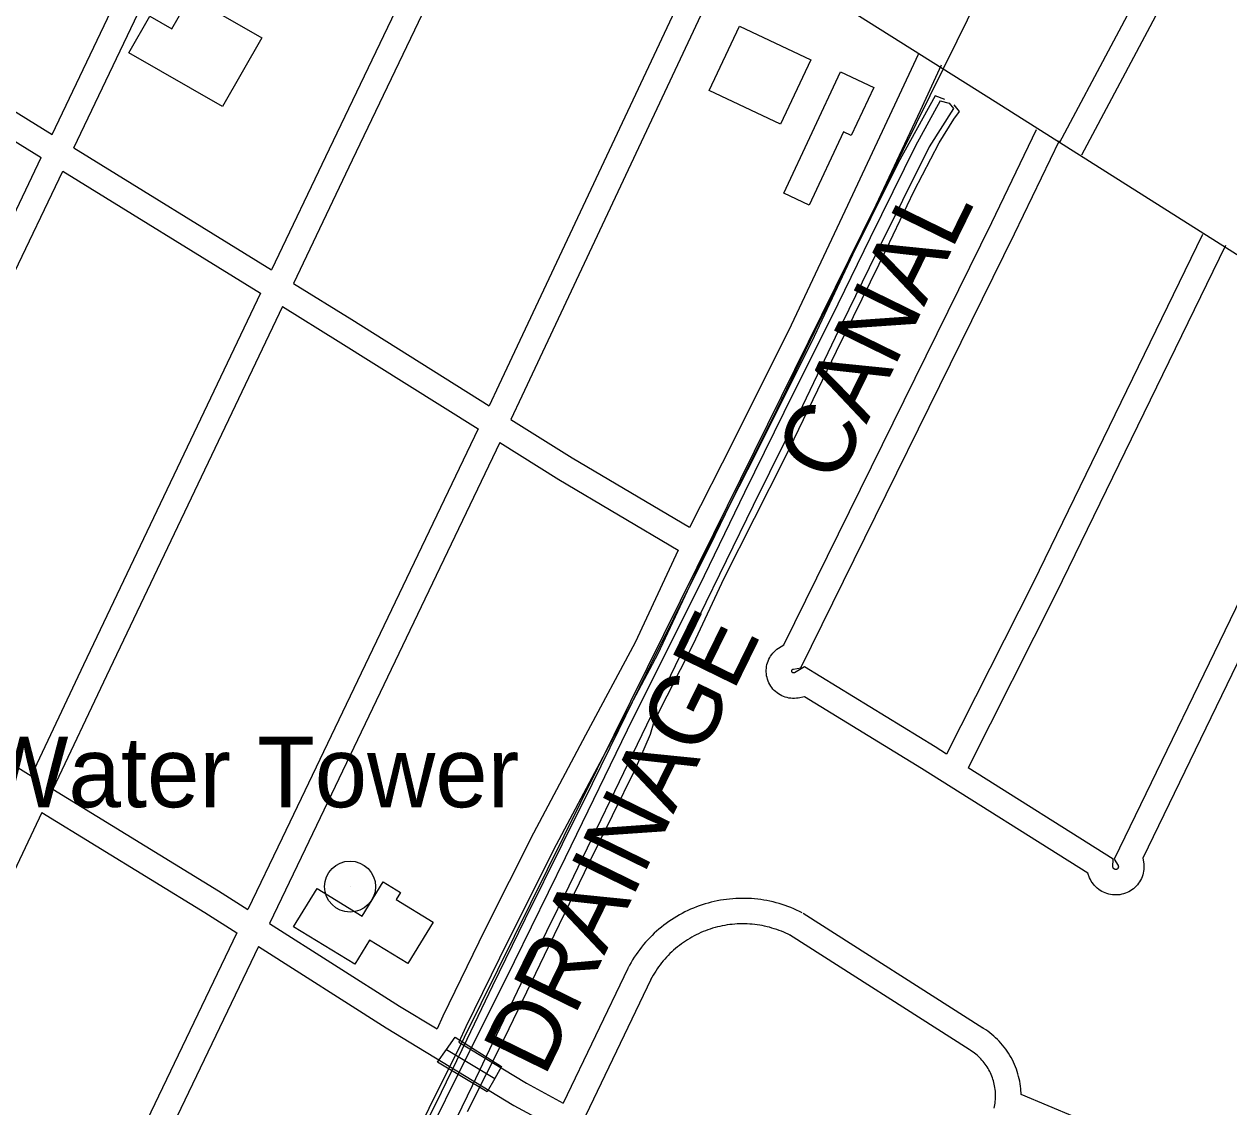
# Model space of a CAD drawing. Extents: x 3651524 to 3689615, y 505651 to 531377.
# Drawn here: x 3658278 to 3659696, y 511967 to 513242 of the extents above; entities that cross this region are included whole.
import ezdxf

# ---------------------------------------------------------------- set-up
doc = ezdxf.new("R2010")
doc.units = 0
for name, color, linetype in [('V-BLDG-OTLN', 7, 'Continuous'), ('V-BRDG-OTLN', 7, 'Continuous'), ('V-DOMW-IDEN', 7, 'Continuous'), ('V-DOMW-TANK', 7, 'Continuous'), ('V-FLOD-BASE', 7, 'Continuous'), ('V-RIVR-IDEN', 7, 'Continuous'), ('V-ROAD-CNTR', 7, 'Continuous'), ('V-TOPO-SHOR', 7, 'Continuous')]:
    doc.layers.add(name, color=color, linetype=linetype)

msp = doc.modelspace()

# ---------------------------------------------------------------- linework, layer by layer
at = {"layer": 'V-BLDG-OTLN'}
for points in [[(3658510.968, 513145.375), (3658400.75, 513208.539), (3658425.449, 513251.637), (3658451.533, 513236.69), (3658466.505, 513262.815), (3658479.934, 513255.119), (3658486.629, 513266.801), (3658557.335, 513226.279)], [(3659083.93, 513164.122), (3659119.624, 513239.813), (3659203.39, 513200.313), (3659167.696, 513124.621)], [(3659171.75, 513043.129), (3659238.532, 513186.078), (3659277.608, 513167.822), (3659251.189, 513111.273), (3659242.127, 513115.506), (3659201.769, 513029.107)], [(3658666.671, 512135.416), (3658594.762, 512179.513), (3658622.364, 512224.524), (3658675.346, 512192.034), (3658700.173, 512232.52), (3658720.619, 512219.982), (3658715.513, 512211.656), (3658759.09, 512184.931), (3658729.171, 512136.143), (3658684.076, 512163.798)]]:
    msp.add_lwpolyline(points, close=True, dxfattribs=at)
at = {"layer": 'V-BRDG-OTLN'}
msp.add_line((3658774.882, 512035.089), (3658831.685, 512000.937), dxfattribs=at)
msp.add_lwpolyline([(3658822.528, 511984.913), (3658764.283, 512019.822), (3658774.882, 512035.089), (3658784.976, 512049.626), (3658839.621, 512014.82), (3658831.685, 512000.937)], close=True, dxfattribs=at)
at = {"layer": 'V-DOMW-TANK'}
msp.add_line((3658661.189, 512226.728), (3658661.189, 512226.728), dxfattribs=at)
msp.add_circle((3658661.189, 512226.728), 30, dxfattribs=at)
at = {"layer": 'V-FLOD-BASE'}
for points in [[(3659361.437, 513153.486), (3659349.854, 513158.028), (3659306.209, 513078.928), (3659241.119, 512948.096), (3659208.257, 512881.13), (3659163.494, 512788.7), (3659121.131, 512703.339), (3659090.757, 512640.148), (3659042, 512542.524), (3659009.562, 512477.562), (3658977.079, 512411.137), (3658946.146, 512347.596), (3658910.977, 512276.854), (3658867.443, 512188.964), (3658828.918, 512109.716), (3658798.542, 512046.523), (3658768.377, 511984.242), (3658731.65, 511910.251)], [(3658799.578, 511961.744), (3658843.463, 512049.075), (3658889.998, 512145.847), (3658943.131, 512255.61), (3658997.178, 512365.346), (3659015.016, 512406.384), (3659019.284, 512421.086), (3659065.3, 512512.566), (3659101.572, 512589.866), (3659172.824, 512731.321), (3659233.929, 512857.329), (3659284.103, 512959.669), (3659325.216, 513046.164), (3659354.664, 513102.609), (3659371.759, 513130.491), (3659378.605, 513139.445), (3659372.242, 513147.317)]]:
    msp.add_lwpolyline(points, dxfattribs=at)
at = {"layer": 'V-ROAD-CNTR'}
for points in [[(3660002.483, 512788.17), (3659920.129, 512835.555), (3659811.357, 512903.727), (3659420.614, 513150.995), (3658813.631, 513533.008), (3658385.648, 513803.509), (3657867.496, 514130.977), (3657617.757, 514288.284), (3657426.018, 514408.766)], [(3658310.481, 513112.445), (3658636.672, 513796.463), (3658719.956, 513965.695), (3658725.164, 513974.928)], [(3658336.158, 513096.591), (3658663.67, 513783.383), (3658746.499, 513951.691), (3658751.293, 513960.188)], [(3658837.932, 513515.674), (3658636.669, 513095.217), (3658568.897, 512952.892)], [(3658864.992, 513502.722), (3658663.741, 513082.291), (3658594.575, 512937.038)], [(3659687.696, 513462.994), (3659495.803, 513102.076)], [(3659715.705, 513451.769), (3659522.291, 513087.992)], [(3659089.893, 513356.967), (3658836.443, 512817.052), (3658824.939, 512792.996)], [(3659117.049, 513344.219), (3658863.553, 512804.206), (3658850.506, 512776.925)], [(3658079.585, 513255.607), (3658189.38, 513187.217), (3658310.481, 513112.445)], [(3658066.631, 513228.333), (3658173.568, 513161.721), (3658297.492, 513085.207)], [(3659329.821, 513206.646), (3659304.91, 513152.926), (3659246.64, 513028.597), (3659180.477, 512887.755), (3659112.291, 512750.883), (3659060.699, 512649.694)], [(3659357.037, 513194.026), (3659332.1, 513140.25), (3659273.798, 513015.853), (3659207.483, 512874.687), (3659139.081, 512737.381), (3659078.377, 512618.321), (3659023.608, 512500.954), (3658964.838, 512390.964), (3658903.766, 512275.766), (3658846.875, 512162.679), (3658797.558, 512061.442), (3658789.356, 512043.536)], [(3659171.946, 512511.516), (3659416.476, 513008.625), (3659469.137, 513118.229)], [(3658336.158, 513096.591), (3658568.897, 512952.892)], [(3659191.948, 512484.21), (3659443.456, 512995.507), (3659496.177, 513105.237)], [(3658026.919, 512517.701), (3658235.28, 512954.749), (3658297.492, 513085.207)], [(3658052.564, 512501.782), (3658262.36, 512941.837), (3658323.169, 513069.354)], [(3658323.169, 513069.354), (3658555.923, 512925.645)], [(3659664.553, 512994.652), (3659465.106, 512584.635), (3659363.285, 512382.811)], [(3659691.531, 512981.53), (3659491.988, 512571.317), (3659388.782, 512366.748)], [(3658594.575, 512937.038), (3658663.243, 512894.64), (3658824.939, 512792.996)], [(3658555.923, 512925.645), (3658347.454, 512487.844), (3658285.796, 512357.289)], [(3658581.601, 512909.791), (3658374.56, 512474.99), (3658311.506, 512341.478)], [(3658581.601, 512909.791), (3658647.379, 512869.178), (3658811.909, 512765.752)], [(3659861.113, 512870.833), (3659721.756, 512591.726), (3659560.655, 512259.145)], [(3659887.953, 512857.431), (3659748.675, 512578.486), (3659594.46, 512260.116)], [(3658850.506, 512776.925), (3658922.583, 512731.618), (3659060.797, 512649.896)], [(3658811.909, 512765.752), (3658581.387, 512283.749), (3658541.049, 512199.589)], [(3658837.476, 512749.681), (3658608.445, 512270.793), (3658566.546, 512183.377)], [(3658837.476, 512749.681), (3658906.963, 512706.002), (3659047.515, 512622.898)], [(3659047.464, 512623.019), (3658996.766, 512514.376), (3658938.356, 512405.058), (3658877.11, 512289.534), (3658819.989, 512175.989), (3658770.432, 512074.26), (3658763.56, 512059.259)], [(3659196.219, 512450.289), (3659188.723, 512448.768), (3659186.542, 512448.478), (3659184.347, 512448.338), (3659182.156, 512448.347), (3659179.962, 512448.504), (3659177.788, 512448.812), (3659175.64, 512449.264), (3659173.521, 512449.865), (3659171.455, 512450.606), (3659169.446, 512451.484), (3659167.494, 512452.499), (3659165.621, 512453.644), (3659163.829, 512454.911), (3659162.126, 512456.301), (3659160.522, 512457.801), (3659159.021, 512459.41), (3659157.635, 512461.116), (3659156.371, 512462.907), (3659155.23, 512464.781), (3659154.215, 512466.735), (3659153.338, 512468.751), (3659152.601, 512470.818), (3659152.007, 512472.926), (3659151.554, 512475.08), (3659151.251, 512477.26), (3659151.096, 512479.448), (3659151.091, 512481.645), (3659151.234, 512483.834), (3659151.526, 512486.016), (3659151.967, 512488.17), (3659152.55, 512490.28), (3659153.277, 512492.354), (3659154.147, 512494.381), (3659155.149, 512496.334), (3659156.276, 512498.208), (3659157.537, 512500.015), (3659158.915, 512501.727), (3659160.401, 512503.338), (3659162.001, 512504.85), (3659163.694, 512506.244), (3659165.479, 512507.523), (3659171.946, 512511.516)], [(3658052.564, 512501.783), (3658236.282, 512387.738), (3658285.796, 512357.289)], [(3659196.015, 512485.603), (3659184.493, 512478.629), (3659184.348, 512478.556), (3659184.205, 512478.494), (3659184.063, 512478.445), (3659183.914, 512478.404), (3659183.757, 512478.372), (3659183.606, 512478.352), (3659183.453, 512478.342), (3659183.292, 512478.343), (3659183.14, 512478.354), (3659182.984, 512478.376), (3659182.83, 512478.408), (3659182.687, 512478.449), (3659182.537, 512478.502), (3659182.392, 512478.566), (3659182.256, 512478.637), (3659182.123, 512478.718), (3659181.995, 512478.809), (3659181.874, 512478.907), (3659181.76, 512479.013), (3659181.657, 512479.124), (3659181.559, 512479.244), (3659181.467, 512479.375), (3659181.384, 512479.511), (3659181.315, 512479.645), (3659181.254, 512479.785), (3659181.201, 512479.934), (3659181.157, 512480.09), (3659181.126, 512480.238), (3659181.105, 512480.388), (3659181.094, 512480.546), (3659181.093, 512480.701), (3659181.104, 512480.86), (3659181.124, 512481.01), (3659181.155, 512481.16), (3659181.198, 512481.318), (3659181.249, 512481.464), (3659181.307, 512481.599), (3659181.379, 512481.738), (3659181.464, 512481.88), (3659181.549, 512482.003), (3659181.647, 512482.123), (3659181.755, 512482.24), (3659181.865, 512482.344), (3659181.988, 512482.446), (3659182.115, 512482.537), (3659182.243, 512482.616), (3659182.381, 512482.689), (3659182.524, 512482.752), (3659182.673, 512482.806), (3659182.819, 512482.849), (3659182.974, 512482.882), (3659191.948, 512484.21)], [(3659363.285, 512382.81), (3659349.798, 512391.308), (3659196.015, 512485.603)], [(3659529.76, 512242.469), (3659333.96, 512365.828), (3659196.219, 512450.289)], [(3659559.46, 512259.215), (3659388.782, 512366.747)], [(3658311.505, 512341.478), (3658506.243, 512221.721), (3658541.049, 512199.589)], [(3658298.617, 512314.187), (3658088.961, 511870.258), (3658029.999, 511747.258)], [(3658298.615, 512314.186), (3658490.335, 512196.285), (3658527.989, 512172.342)], [(3659594.46, 512260.116), (3659595.378, 512253.577), (3659595.539, 512251.378), (3659595.554, 512249.176), (3659595.423, 512246.981), (3659595.147, 512244.796), (3659594.725, 512242.635), (3659594.164, 512240.51), (3659593.46, 512238.421), (3659592.62, 512236.386), (3659591.648, 512234.412), (3659590.548, 512232.508), (3659589.322, 512230.677), (3659587.978, 512228.934), (3659586.525, 512227.286), (3659584.96, 512225.732), (3659583.296, 512224.287), (3659581.542, 512222.956), (3659579.706, 512221.747), (3659577.791, 512220.659), (3659575.81, 512219.703), (3659573.77, 512218.879), (3659571.677, 512218.192), (3659569.544, 512217.644), (3659567.381, 512217.241), (3659565.194, 512216.98), (3659562.993, 512216.867), (3659560.797, 512216.898), (3659558.599, 512217.075), (3659556.423, 512217.398), (3659554.272, 512217.863), (3659552.155, 512218.471), (3659550.086, 512219.217), (3659548.07, 512220.098), (3659546.118, 512221.111), (3659544.232, 512222.253), (3659542.429, 512223.517), (3659540.712, 512224.897), (3659539.093, 512226.389), (3659537.578, 512227.98), (3659536.167, 512229.675), (3659534.874, 512231.457), (3659533.704, 512233.315), (3659532.656, 512235.255), (3659531.741, 512237.257), (3659529.76, 512242.469)], [(3659560.655, 512259.145), (3659565.154, 512251.589), (3659565.249, 512251.403), (3659565.332, 512251.21), (3659565.403, 512251.008), (3659565.458, 512250.81), (3659565.502, 512250.6), (3659565.532, 512250.389), (3659565.547, 512250.182), (3659565.548, 512249.972), (3659565.535, 512249.759), (3659565.509, 512249.552), (3659565.469, 512249.345), (3659565.414, 512249.138), (3659565.348, 512248.941), (3659565.268, 512248.747), (3659565.174, 512248.557), (3659565.068, 512248.373), (3659564.952, 512248.2), (3659564.822, 512248.031), (3659564.681, 512247.871), (3659564.534, 512247.725), (3659564.376, 512247.588), (3659564.208, 512247.461), (3659564.03, 512247.344), (3659563.847, 512247.24), (3659563.656, 512247.148), (3659563.46, 512247.068), (3659563.261, 512247.003), (3659563.058, 512246.951), (3659562.849, 512246.912), (3659562.642, 512246.887), (3659562.433, 512246.876), (3659562.217, 512246.879), (3659562.011, 512246.896), (3659561.801, 512246.927), (3659561.594, 512246.972), (3659561.393, 512247.03), (3659561.192, 512247.102), (3659560.998, 512247.187), (3659560.81, 512247.284), (3659560.632, 512247.392), (3659560.461, 512247.512), (3659560.298, 512247.644), (3659560.143, 512247.786), (3659559.994, 512247.943), (3659559.861, 512248.102), (3659559.738, 512248.272), (3659559.624, 512248.454), (3659559.524, 512248.638), (3659559.437, 512248.827), (3659559.362, 512249.026), (3659559.301, 512249.226), (3659559.252, 512249.435), (3659559.218, 512249.643), (3659559.197, 512249.853), (3659559.189, 512250.105), (3659559.46, 512259.215)], [(3659193.258, 512195.924), (3659190.138, 512197.495), (3659186.815, 512199.068), (3659183.458, 512200.558), (3659180.067, 512201.968), (3659176.641, 512203.296), (3659173.183, 512204.541), (3659169.696, 512205.701), (3659166.183, 512206.777), (3659162.644, 512207.768), (3659159.084, 512208.673), (3659155.502, 512209.492), (3659151.901, 512210.224), (3659148.285, 512210.869), (3659144.653, 512211.427), (3659141.008, 512211.896), (3659137.354, 512212.278), (3659133.691, 512212.571), (3659130.021, 512212.775), (3659126.351, 512212.89), (3659122.677, 512212.918), (3659119.001, 512212.856), (3659115.331, 512212.705), (3659111.666, 512212.467), (3659108.005, 512212.139), (3659104.355, 512211.723), (3659100.713, 512211.219), (3659097.087, 512210.627), (3659093.479, 512209.948), (3659089.885, 512209.183), (3659086.31, 512208.329), (3659082.758, 512207.391), (3659079.23, 512206.367), (3659075.725, 512205.257), (3659072.251, 512204.064), (3659068.805, 512202.787), (3659065.394, 512201.427), (3659062.015, 512199.986), (3659058.668, 512198.462), (3659055.363, 512196.858), (3659052.097, 512195.176), (3659048.873, 512193.414), (3659045.693, 512191.577), (3659042.555, 512189.662), (3659039.467, 512187.672), (3659036.426, 512185.607), (3659033.438, 512183.47), (3659030.502, 512181.263), (3659027.618, 512178.983), (3659024.792, 512176.635), (3659022.025, 512174.22), (3659019.316, 512171.741), (3659016.664, 512169.193), (3659014.079, 512166.584), (3659011.555, 512163.912), (3659009.097, 512161.18), (3659006.706, 512158.39), (3659004.383, 512155.544), (3659002.131, 512152.642), (3658999.948, 512149.688), (3658997.836, 512146.678), (3658995.8, 512143.622), (3658993.836, 512140.516), (3658991.947, 512137.361), (3658990.138, 512134.165), (3658988.452, 512131.015), (3658988.341, 512130.801)], [(3659405.886, 512060.22), (3659194.588, 512195.168)], [(3658527.99, 512172.342), (3658274.926, 511644.356), (3658256.623, 511605.942)], [(3658566.546, 512183.377), (3658719.608, 512086.049), (3658763.743, 512059.148)], [(3659179.77, 512169.128), (3659176.974, 512170.535), (3659174.309, 512171.796), (3659171.612, 512172.994), (3659168.887, 512174.126), (3659166.137, 512175.192), (3659163.363, 512176.191), (3659160.564, 512177.123), (3659157.745, 512177.987), (3659154.904, 512178.782), (3659152.044, 512179.509), (3659149.17, 512180.166), (3659146.279, 512180.754), (3659143.375, 512181.271), (3659140.459, 512181.719), (3659137.534, 512182.096), (3659134.6, 512182.402), (3659131.661, 512182.637), (3659128.717, 512182.801), (3659125.767, 512182.894), (3659122.817, 512182.916), (3659119.871, 512182.866), (3659116.921, 512182.745), (3659113.976, 512182.553), (3659111.041, 512182.291), (3659108.109, 512181.957), (3659105.189, 512181.553), (3659102.279, 512181.077), (3659099.377, 512180.532), (3659096.493, 512179.917), (3659093.624, 512179.233), (3659090.772, 512178.479), (3659087.94, 512177.657), (3659085.129, 512176.767), (3659082.339, 512175.808), (3659079.573, 512174.783), (3659076.832, 512173.691), (3659074.117, 512172.534), (3659071.436, 512171.312), (3659068.781, 512170.024), (3659066.159, 512168.674), (3659063.571, 512167.26), (3659061.015, 512165.783), (3659058.499, 512164.246), (3659056.019, 512162.648), (3659053.58, 512160.993), (3659051.18, 512159.276), (3659048.822, 512157.503), (3659046.51, 512155.675), (3659044.242, 512153.791), (3659042.017, 512151.85), (3659039.84, 512149.857), (3659037.716, 512147.815), (3659035.639, 512145.72), (3659033.613, 512143.576), (3659031.641, 512141.384), (3659029.722, 512139.144), (3659027.857, 512136.858), (3659026.047, 512134.528), (3659024.294, 512132.154), (3659022.6, 512129.742), (3659020.964, 512127.286), (3659019.388, 512124.794), (3659017.875, 512122.265), (3659016.42, 512119.697), (3659014.982, 512117.007), (3659014.945, 512116.937)], [(3659389.738, 512034.936), (3659178.44, 512169.884)], [(3658553.487, 512156.13), (3658301.994, 511631.42), (3658282.205, 511589.888)], [(3658553.486, 512156.129), (3658703.752, 512060.581), (3658853.944, 511969.035), (3658899.144, 511944.813)], [(3658988.118, 512130.355), (3658912.129, 511971.891)], [(3659015.168, 512117.383), (3658938.598, 511957.707)], [(3659451.125, 511981.731), (3659450.624, 511988.627), (3659450.315, 511991.591), (3659449.91, 511994.543), (3659449.411, 511997.482), (3659448.818, 512000.403), (3659448.133, 512003.303), (3659447.354, 512006.183), (3659446.483, 512009.035), (3659445.522, 512011.855), (3659444.472, 512014.643), (3659443.332, 512017.398), (3659442.106, 512020.115), (3659440.793, 512022.789), (3659439.397, 512025.421), (3659437.913, 512028.011), (3659436.35, 512030.548), (3659434.707, 512033.033), (3659432.983, 512035.467), (3659431.185, 512037.841), (3659429.313, 512040.158), (3659427.363, 512042.416), (3659425.343, 512044.611), (3659423.255, 512046.737), (3659421.102, 512048.795), (3659418.882, 512050.784), (3659416.599, 512052.703), (3659414.257, 512054.545), (3659411.859, 512056.311), (3659409.402, 512058.003), (3659406.94, 512059.583), (3659405.606, 512060.394)], [(3658789.186, 512043.64), (3658868.848, 511995.085), (3658912.129, 511971.891)], [(3659419.297, 511965.91), (3659419.729, 511967.885), (3659420.099, 511969.873), (3659420.404, 511971.868), (3659420.644, 511973.874), (3659420.822, 511975.888), (3659420.934, 511977.908), (3659420.982, 511979.928), (3659420.966, 511981.945), (3659420.884, 511983.964), (3659420.738, 511985.981), (3659420.527, 511987.991), (3659420.252, 511989.995), (3659419.915, 511991.986), (3659419.512, 511993.967), (3659419.047, 511995.935), (3659418.52, 511997.883), (3659417.931, 511999.813), (3659417.278, 512001.729), (3659416.566, 512003.621), (3659415.794, 512005.488), (3659414.962, 512007.329), (3659414.071, 512009.145), (3659413.123, 512010.931), (3659412.121, 512012.681), (3659411.06, 512014.402), (3659409.945, 512016.089), (3659408.779, 512017.737), (3659407.557, 512019.349), (3659406.285, 512020.922), (3659404.967, 512022.45), (3659403.599, 512023.935), (3659402.183, 512025.377), (3659400.72, 512026.775), (3659399.216, 512028.124), (3659397.669, 512029.423), (3659396.081, 512030.673), (3659394.453, 512031.873), (3659392.79, 512033.017), (3659391.042, 512034.139), (3659390.018, 512034.762)], [(3659672.783, 511878.305), (3659514.707, 511955.218), (3659451.125, 511981.731)]]:
    msp.add_lwpolyline(points, dxfattribs=at)
at = {"layer": 'V-TOPO-SHOR'}
for points in [[(3659531.683, 513540.302), (3659375.456, 513222.364), (3659089, 512642.256), (3658795.419, 512048.895), (3658504.167, 511463.194), (3658319.722, 511089.944)], [(3659355.801, 513152.024), (3659326.801, 513098.935), (3659273.58, 512990.84), (3659227.899, 512897.281), (3659183.388, 512809.027), (3659125.553, 512690.89), (3659072.266, 512580.507), (3658994.018, 512424.803), (3658914.258, 512260.75), (3658854.512, 512138.091), (3658786.424, 512002.063)], [(3659355.801, 513152.024), (3659366.449, 513149.453), (3659371.562, 513142.922), (3659342.79, 513097.711), (3659279.886, 512971.326), (3659232.3, 512873.498), (3659193.608, 512792.962), (3659135.541, 512675.595), (3659072.012, 512545.158), (3659004.653, 512405.421), (3658918.637, 512227.304), (3658865.96, 512120.464), (3658804.961, 511992.118)], [(3658786.424, 512002.063), (3658783.53, 511996.167), (3658683.277, 511791.754), (3658585.196, 511592.109), (3658481.657, 511379.649), (3658406.008, 511225.906), (3658338.53, 511090.147)], [(3658804.961, 511992.118), (3658695.79, 511766.975), (3658650.697, 511676.198), (3658599.096, 511571.361), (3658494.191, 511355.635), (3658422.044, 511208.658), (3658364.812, 511090.43)]]:
    msp.add_lwpolyline(points, dxfattribs=at)

# ---------------------------------------------------------------- texts
at = {"layer": 'V-DOMW-IDEN'}
msp.add_text('Water Tower', height=82.99983, dxfattribs=at).set_placement((3658224.952, 512320.19))
at = {"layer": 'V-RIVR-IDEN'}
for s, p in [('CANAL', (3659233.715, 512698.32)), ('DRAINAGE', (3658889.884, 512001.057))]:
    msp.add_text(s, height=82.9998, rotation=63.924647, dxfattribs=at).set_placement(p)

doc.saveas('drawing.dxf')
